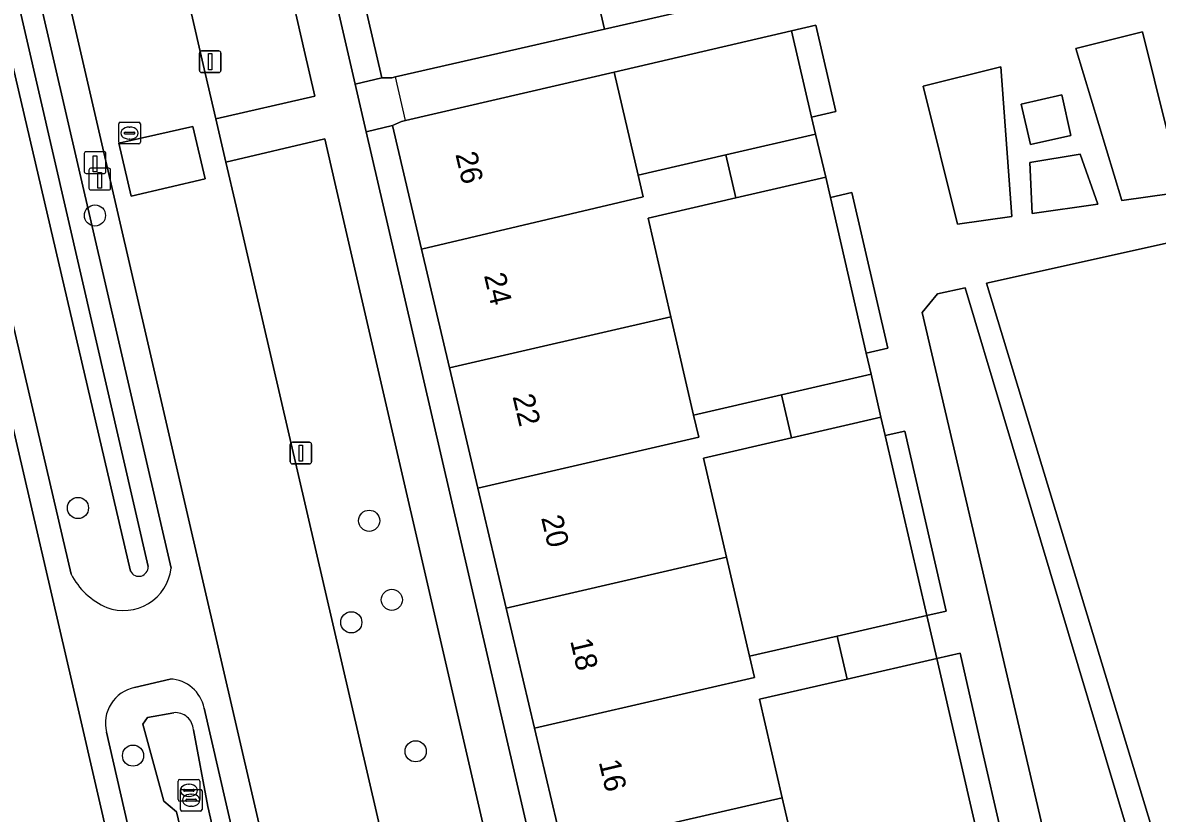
# Model space of a CAD drawing. Extents: x 156412 to 157779, y 382335 to 383768.
# Drawn here: x 156872.6 to 156925.1, y 383067.3 to 383103.9 of the extents above; entities that cross this region are included whole.
import ezdxf

# ---------------------------------------------------------------- set-up
doc = ezdxf.new("R2010")
doc.units = 0
for name, color, linetype in [('IMGEO_Berm_groen', 7, 'Continuous'), ('IMGEO_Boom', 7, 'Continuous'), ('IMGEO_Erf', 7, 'Continuous'), ('IMGEO_Greppel_droge_sloot', 7, 'Continuous'), ('IMGEO_Hek', 7, 'Continuous'), ('IMGEO_Kolk', 7, 'Continuous'), ('IMGEO_Lichtmast', 7, 'Continuous'), ('IMGEO_Oever', 7, 'Continuous'), ('IMGEO_Paal', 7, 'Continuous'), ('IMGEO_Pand', 7, 'Continuous'), ('IMGEO_Pand_nummerreeks', 7, 'Continuous'), ('IMGEO_Parkeervlak_open', 7, 'Continuous'), ('IMGEO_Rijbaan_lokaal_gesloten', 7, 'Continuous'), ('IMGEO_Rijbaan_lokaal_open', 7, 'Continuous'), ('IMGEO_Rioolput', 7, 'Continuous'), ('IMGEO_Voetpad_open', 7, 'Continuous')]:
    doc.layers.add(name, color=color, linetype=linetype)

msp = doc.modelspace()

# ---------------------------------------------------------------- linework, layer by layer
at = {"layer": 'IMGEO_Berm_groen'}
for points in [[(156876.165, 383098.859), (156864.383, 383149.838), (156863.08, 383149.585), (156879.5, 383078.657)], [(156874.877, 383078.39), (156859.82, 383143.025), (156860.391, 383144.685), (156860.796, 383144.821), (156859.868, 383148.964), (156857.509, 383148.507), (156859.028, 383141.902), (156875.304, 383071.772), (156885.164, 383028.994), (156886.367, 383023.779), (156890.18, 383007.235), (156891.311, 383006.458), (156888.295, 383020.554)], [(156891.143, 383032.914), (156891.24, 383033.646), (156876.165, 383098.859)], [(156877.816, 383073.146), (156879.457, 383073.541)], [(156881.029, 383072.193), (156889.957, 383033.371)], [(156885.554, 383031.642), (156876.513, 383071.094)]]:
    msp.add_lwpolyline(points, dxfattribs=at)
for centre, radius, start, end in [((156877.857, 383079.93), 3.355, 207.3291, 246.6554), ((156877.308, 383078.915), 2.207, 249.303, 353.2969), ((156878.152, 383071.493), 1.687, 101.4987, 193.671), ((156879.381, 383071.862), 1.681, 11.3647, 87.4087)]:
    msp.add_arc(centre, radius, start, end, dxfattribs=at)
at = {"layer": 'IMGEO_Boom'}
for centre in [(156875.982, 383094.951), (156875.197, 383081.442), (156888.653, 383080.852), (156889.7, 383077.2), (156887.825, 383076.159), (156877.744, 383070.006), (156890.8, 383070.206)]:
    msp.add_circle(centre, 0.489, dxfattribs=at)
at = {"layer": 'IMGEO_Erf'}
msp.add_lwpolyline([(156885.164, 383028.994), (156875.304, 383071.772), (156859.028, 383141.902), (156819.637, 383147.515), (156814.706, 383087.712), (156807.776, 383040.4)], dxfattribs=at)
for points in [[(156883.119, 383127.748), (156882.407, 383130.824), (156880.784, 383137.834), (156880.878, 383137.869), (156887.399, 383137.013), (156892.424, 383136.354), (156892.698, 383137.522), (156890.98, 383137.786), (156879.13, 383139.346), (156886.707, 383106.634), (156888.007, 383101.021), (156889.242, 383101.302), (156887.947, 383106.897), (156886.647, 383112.508), (156885.16, 383118.934), (156884.45, 383121.999)], [(156906.834, 383109.282), (156906.605, 383110.252), (156902.467, 383109.275), (156898.418, 383108.319), (156899.525, 383103.56), (156907.714, 383105.431)], [(156908.172, 383103.475), (156899.977, 383101.576), (156901.08, 383096.813), (156905.134, 383097.748), (156909.28, 383098.705), (156909.093, 383099.499)], [(156908.172, 383103.475), (156909.093, 383099.499), (156910.214, 383099.758), (156909.293, 383103.734)], [(156921.311, 383102.669), (156923.433, 383095.637), (156925.729, 383095.967), (156926.063, 383096.667), (156924.388, 383103.431)], [(156917.84, 383101.809), (156914.255, 383100.921), (156915.835, 383094.542), (156918.352, 383094.905)], [(156920.65, 383100.527), (156918.779, 383100.097), (156919.211, 383098.222), (156921.081, 383098.652)], [(156894.989, 383076.818), (156893.68, 383082.363), (156892.372, 383087.909), (156891.078, 383093.391), (156889.729, 383099.109), (156888.507, 383098.821), (156889.831, 383093.107), (156898.845, 383054.19), (156900.251, 383054.516), (156898.914, 383060.185), (156897.605, 383065.73), (156896.297, 383071.275)], [(156919.173, 383097.394), (156919.286, 383095.039), (156922.314, 383095.476), (156921.498, 383097.782)], [(156909.964, 383095.778), (156909.747, 383096.72), (156905.593, 383095.761), (156901.54, 383094.826), (156902.595, 383090.267), (156903.646, 383085.728), (156907.7, 383086.661), (156911.846, 383087.615), (156911.622, 383088.598)], [(156909.964, 383095.778), (156911.622, 383088.598), (156912.611, 383088.827), (156910.953, 383096.007)], [(156926.93, 383093.098), (156925.984, 383093.777), (156917.174, 383091.826), (156925.855, 383063.273), (156932.278, 383068.364), (156932.558, 383069.033)], [(156916.193, 383091.609), (156914.911, 383091.325), (156914.199, 383090.475), (156921.148, 383060.794), (156922.357, 383060.5), (156924.9, 383062.516)], [(156912.494, 383084.782), (156912.299, 383085.629), (156908.16, 383084.675), (156904.106, 383083.741), (156905.166, 383079.163), (156906.223, 383074.595), (156910.277, 383075.526), (156914.423, 383076.479)], [(156913.402, 383084.991), (156912.494, 383084.782), (156914.423, 383076.479), (156915.316, 383076.684)], [(156915.957, 383074.737), (156914.882, 383074.49), (156916.748, 383066.407), (156917.812, 383066.651), (156916.999, 383070.195)], [(156914.882, 383074.49), (156910.738, 383073.539), (156906.683, 383072.608), (156907.736, 383068.059), (156908.793, 383063.491), (156912.845, 383064.432), (156916.985, 383065.393), (156916.748, 383066.407)]]:
    msp.add_lwpolyline(points, close=True, dxfattribs=at)
at = {"layer": 'IMGEO_Greppel_droge_sloot'}
for points in [[(156878.438, 383078.738), (156862.143, 383149.404), (156861.139, 383149.21), (156877.624, 383078.518)], [(156879.626, 383071.988), (156878.415, 383071.768), (156878.202, 383071.45), (156879.167, 383067.903), (156879.757, 383067.408), (156887.865, 383033.18)], [(156888.996, 383033.414), (156881.195, 383067.66), (156880.531, 383071.202)]]:
    msp.add_lwpolyline(points, dxfattribs=at)
for centre, radius, start, end in [((156878.007, 383078.716), 0.431, 207.3784, 2.8696), ((156879.694, 383071.152), 0.839, 3.4198, 94.631)]:
    msp.add_arc(centre, radius, start, end, dxfattribs=at)
at = {"layer": 'IMGEO_Hek'}
for points in [[(156885.164, 383028.994), (156875.304, 383071.772), (156859.028, 383141.902)], [(156890.338, 383099.343), (156889.863, 383101.352)]]:
    msp.add_lwpolyline(points, dxfattribs=at)
at = {"layer": 'IMGEO_Kolk'}
for p, q in [((156879.898, 383068.901), (156880.75, 383068.901)), ((156879.823, 383067.975), (156879.823, 383068.827)), ((156879.929, 383067.519), (156879.929, 383068.371)), ((156880.004, 383068.445), (156880.856, 383068.445)), ((156880.082, 383068.395), (156880.082, 383068.407)), ((156880.52, 383068.358), (156880.122, 383068.358)), ((156880.125, 383068.444), (156880.523, 383068.444)), ((156880.311, 383068.681), (156880.336, 383068.681)), ((156880.566, 383068.407), (156880.566, 383068.395)), ((156880.824, 383068.827), (156880.824, 383067.975)), ((156880.93, 383068.371), (156880.93, 383067.519)), ((156880.75, 383067.901), (156879.898, 383067.901)), ((156880.188, 383067.939), (156880.188, 383067.951)), ((156880.626, 383067.902), (156880.228, 383067.902)), ((156880.231, 383067.988), (156880.629, 383067.988)), ((156880.334, 383068.121), (156880.309, 383068.121)), ((156880.417, 383068.225), (156880.442, 383068.225)), ((156880.672, 383067.951), (156880.672, 383067.939)), ((156880.856, 383067.445), (156880.004, 383067.445)), ((156880.44, 383067.665), (156880.415, 383067.665))]:
    msp.add_line(p, q, dxfattribs=at)
for points in [[(156879.898, 383068.901), (156880.75, 383068.901)], [(156879.823, 383067.975), (156879.823, 383068.827)], [(156879.929, 383067.519), (156879.929, 383068.371)], [(156880.004, 383068.445), (156880.856, 383068.445)], [(156880.824, 383068.827), (156880.824, 383067.975)], [(156880.93, 383068.371), (156880.93, 383067.519)], [(156880.75, 383067.901), (156879.898, 383067.901)], [(156880.856, 383067.445), (156880.004, 383067.445)]]:
    msp.add_lwpolyline(points, dxfattribs=at)
for centre, radius, start, end in [((156879.9, 383068.825), 0.0765, 91.552, 178.448), ((156879.9, 383068.825), 0.0765, 91.552, 178.448), ((156880.748, 383068.825), 0.0765, 1.552, 88.448), ((156880.748, 383068.825), 0.0765, 1.552, 88.448), ((156880.006, 383068.369), 0.0765, 91.552, 178.448), ((156880.006, 383068.369), 0.0765, 91.552, 178.448), ((156880.122, 383068.404), 0.0403, 85.8775, 175.7526), ((156880.119, 383068.394), 0.0366, 178.938, 274.7102), ((156880.523, 383068.401), 0.043, 264.8664, 352.4533), ((156880.527, 383068.406), 0.0386, 1.7309, 96.639), ((156880.854, 383068.369), 0.0765, 1.552, 88.448), ((156880.854, 383068.369), 0.0765, 1.552, 88.448), ((156879.9, 383067.977), 0.0765, 181.552, 268.448), ((156879.9, 383067.977), 0.0765, 181.552, 268.448), ((156880.228, 383067.948), 0.0403, 85.8775, 175.7526), ((156880.225, 383067.938), 0.0366, 178.938, 274.7102), ((156880.629, 383067.945), 0.043, 264.8664, 352.4533), ((156880.633, 383067.95), 0.0386, 1.7309, 96.639), ((156880.748, 383067.977), 0.0765, 271.552, 358.448), ((156880.748, 383067.977), 0.0765, 271.552, 358.448), ((156880.006, 383067.521), 0.0765, 181.552, 268.448), ((156880.006, 383067.521), 0.0765, 181.552, 268.448), ((156880.854, 383067.521), 0.0765, 271.552, 358.448), ((156880.854, 383067.521), 0.0765, 271.552, 358.448)]:
    msp.add_arc(centre, radius, start, end, dxfattribs=at)
for centre, major_axis, ratio, start_param, end_param in [((156880.31, 383068.401), (-0.387, 0.002), 0.722429, 4.712389, 7.853982), ((156880.335, 383068.401), (-0.39, 0.002), 0.717154, 1.570796, 4.712389), ((156880.416, 383067.945), (-0.387, 0.002), 0.722429, 4.712389, 7.853982), ((156880.441, 383067.945), (-0.39, 0.002), 0.717154, 1.570796, 4.712389)]:
    msp.add_ellipse(centre, major_axis=major_axis, ratio=ratio, start_param=start_param, end_param=end_param, dxfattribs=at)
at = {"layer": 'IMGEO_Lichtmast'}
for p, q in [((156880.812, 383101.654), (156880.812, 383102.454)), ((156880.812, 383102.454), (156880.812, 383101.654)), ((156880.912, 383102.554), (156881.702, 383102.554)), ((156881.702, 383102.554), (156880.912, 383102.554)), ((156881.802, 383102.454), (156881.802, 383101.654)), ((156881.802, 383101.654), (156881.802, 383102.454)), ((156881.702, 383101.554), (156880.912, 383101.554)), ((156880.912, 383101.554), (156881.702, 383101.554)), ((156885.004, 383083.575), (156885.004, 383084.375)), ((156885.004, 383084.375), (156885.004, 383083.575)), ((156885.104, 383084.475), (156885.894, 383084.475)), ((156885.894, 383084.475), (156885.104, 383084.475)), ((156885.994, 383084.375), (156885.994, 383083.575)), ((156885.994, 383083.575), (156885.994, 383084.375)), ((156885.894, 383083.475), (156885.104, 383083.475)), ((156885.104, 383083.475), (156885.894, 383083.475))]:
    msp.add_line(p, q, dxfattribs=at)
for points in [[(156881.232, 383102.429), (156881.382, 383102.429), (156881.382, 383101.679), (156881.232, 383101.679), (156881.232, 383102.429)], [(156885.424, 383084.35), (156885.574, 383084.35), (156885.574, 383083.6), (156885.424, 383083.6), (156885.424, 383084.35)]]:
    msp.add_lwpolyline(points, dxfattribs=at)
for centre, start, end in [((156880.912, 383102.454), 90, 180), ((156880.912, 383102.454), 90, 180), ((156881.702, 383102.454), 0, 90), ((156881.702, 383102.454), 360, 90), ((156880.912, 383101.654), 180, 270), ((156880.912, 383101.654), 180, 270), ((156881.702, 383101.654), 270, 0), ((156881.702, 383101.654), 270, 0), ((156885.104, 383084.375), 90, 180), ((156885.104, 383084.375), 90, 180), ((156885.894, 383084.375), 0, 90), ((156885.894, 383084.375), 360, 90), ((156885.104, 383083.575), 180, 270), ((156885.104, 383083.575), 180, 270), ((156885.894, 383083.575), 270, 0), ((156885.894, 383083.575), 270, 0)]:
    msp.add_arc(centre, 0.1, start, end, dxfattribs=at)
at = {"layer": 'IMGEO_Oever'}
for points in [[(156861.139, 383149.21), (156859.868, 383148.964), (156860.796, 383144.821), (156860.391, 383144.685), (156859.82, 383143.025), (156874.877, 383078.39)], [(156877.624, 383078.518), (156861.139, 383149.21)], [(156879.5, 383078.657), (156863.08, 383149.585), (156862.143, 383149.404), (156878.438, 383078.738)], [(156879.457, 383073.541), (156877.816, 383073.146)], [(156889.957, 383033.371), (156881.029, 383072.193)], [(156879.757, 383067.408), (156879.167, 383067.903), (156878.202, 383071.45), (156878.415, 383071.768), (156879.626, 383071.988)], [(156876.513, 383071.094), (156885.554, 383031.642)], [(156880.531, 383071.202), (156881.195, 383067.66), (156888.996, 383033.414)], [(156887.865, 383033.18), (156879.757, 383067.408)]]:
    msp.add_lwpolyline(points, dxfattribs=at)
for centre, radius, start, end in [((156877.857, 383079.93), 3.355, 207.3291, 246.6554), ((156877.308, 383078.915), 2.207, 249.303, 353.2969), ((156878.007, 383078.716), 0.431, 207.3784, 2.8696), ((156878.152, 383071.493), 1.687, 101.4987, 193.671), ((156879.381, 383071.862), 1.681, 11.3647, 87.4087), ((156879.694, 383071.152), 0.839, 3.4198, 94.631)]:
    msp.add_arc(centre, radius, start, end, dxfattribs=at)
at = {"layer": 'IMGEO_Paal'}
for p, q in [((156875.491, 383097.81), (156875.491, 383096.969)), ((156875.491, 383097.81), (156875.491, 383096.969)), ((156876.407, 383097.894), (156875.566, 383097.894)), ((156876.407, 383097.894), (156875.566, 383097.894)), ((156876.491, 383096.978), (156876.491, 383097.819)), ((156876.491, 383096.978), (156876.491, 383097.819)), ((156875.575, 383096.894), (156876.416, 383096.894)), ((156875.575, 383096.894), (156876.416, 383096.894)), ((156875.705, 383097.046), (156875.705, 383096.205)), ((156875.705, 383097.046), (156875.705, 383096.205)), ((156876.621, 383097.13), (156875.78, 383097.13)), ((156876.621, 383097.13), (156875.78, 383097.13)), ((156876.705, 383096.214), (156876.705, 383097.055)), ((156876.705, 383096.214), (156876.705, 383097.055)), ((156875.789, 383096.13), (156876.63, 383096.13)), ((156875.789, 383096.13), (156876.63, 383096.13))]:
    msp.add_line(p, q, dxfattribs=at)
for points in [[(156875.906, 383097.707), (156876.066, 383097.707), (156876.066, 383096.974), (156875.906, 383096.974), (156875.906, 383097.707)], [(156876.12, 383096.943), (156876.28, 383096.943), (156876.28, 383096.21), (156876.12, 383096.21), (156876.12, 383096.943)]]:
    msp.add_lwpolyline(points, dxfattribs=at)
for centre, start, end in [((156875.569, 383097.816), 92.4484, 184.2845), ((156875.569, 383097.816), 92.4484, 184.2845), ((156876.413, 383097.816), 2.4484, 94.2845), ((156876.413, 383097.816), 2.4484, 94.2845), ((156875.569, 383096.972), 182.4484, 274.2845), ((156875.569, 383096.972), 182.4484, 274.2845), ((156875.783, 383097.052), 92.4484, 184.2845), ((156875.783, 383097.052), 92.4484, 184.2845), ((156876.413, 383096.972), 272.4484, 4.2845), ((156876.413, 383096.972), 272.4484, 4.2845), ((156876.627, 383097.052), 2.4484, 94.2845), ((156876.627, 383097.052), 2.4484, 94.2845), ((156875.783, 383096.208), 182.4484, 274.2845), ((156875.783, 383096.208), 182.4484, 274.2845), ((156876.627, 383096.208), 272.4484, 4.2845), ((156876.627, 383096.208), 272.4484, 4.2845)]:
    msp.add_arc(centre, 0.0779, start, end, dxfattribs=at)
at = {"layer": 'IMGEO_Pand'}
for points in [[(156889.242, 383101.302), (156889.701, 383101.315), (156889.863, 383101.352), (156899.525, 383103.56), (156898.418, 383108.319), (156902.467, 383109.275), (156902.006, 383111.262), (156897.957, 383110.305), (156898.188, 383109.312), (156887.947, 383106.897)], [(156901.08, 383096.813), (156899.977, 383101.576), (156890.338, 383099.343), (156890.146, 383099.298), (156889.729, 383099.109), (156891.078, 383093.391), (156901.31, 383095.819)], [(156905.593, 383095.761), (156909.747, 383096.72), (156909.28, 383098.705), (156905.134, 383097.748)], [(156892.372, 383087.909), (156902.595, 383090.267), (156901.54, 383094.826), (156905.593, 383095.761), (156905.134, 383097.748), (156901.08, 383096.813), (156901.31, 383095.819), (156891.078, 383093.391)], [(156902.595, 383090.267), (156892.372, 383087.909), (156893.68, 383082.363), (156903.88, 383084.715), (156903.646, 383085.728)], [(156907.7, 383086.661), (156908.16, 383084.675), (156912.299, 383085.629), (156911.846, 383087.615)], [(156907.7, 383086.661), (156903.646, 383085.728), (156903.88, 383084.715), (156893.68, 383082.363), (156894.989, 383076.818), (156905.166, 383079.163), (156904.106, 383083.741), (156908.16, 383084.675)], [(156905.166, 383079.163), (156894.989, 383076.818), (156896.297, 383071.275), (156906.451, 383073.611), (156906.223, 383074.595)], [(156910.277, 383075.526), (156910.738, 383073.539), (156914.882, 383074.49), (156914.423, 383076.479)], [(156896.297, 383071.275), (156897.605, 383065.73), (156907.736, 383068.059), (156906.683, 383072.608), (156910.738, 383073.539), (156910.277, 383075.526), (156906.223, 383074.595), (156906.451, 383073.611)], [(156908.793, 383063.491), (156907.736, 383068.059), (156897.605, 383065.73), (156898.914, 383060.185), (156909.021, 383062.507)]]:
    msp.add_lwpolyline(points, close=True, dxfattribs=at)
at = {"layer": 'IMGEO_Parkeervlak_open'}
for points in [[(156885.657, 383102.589), (156884.892, 383105.897), (156880.304, 383104.862), (156881.076, 383101.528), (156881.565, 383099.418), (156886.139, 383100.461)], [(156887.063, 383096.468), (156886.61, 383098.492), (156882.029, 383097.412), (156882.501, 383095.375), (156891.866, 383054.936), (156892.411, 383052.582), (156896.967, 383053.629), (156896.418, 383056.005)]]:
    msp.add_lwpolyline(points, close=True, dxfattribs=at)
at = {"layer": 'IMGEO_Rijbaan_lokaal_gesloten'}
for points in [[(156850.812, 383208.283), (156863.532, 383153.52), (156863.849, 383152.15), (156864.012, 383151.443), (156864.281, 383150.278), (156864.383, 383149.838), (156876.165, 383098.859), (156891.24, 383033.646)], [(156891.866, 383054.936), (156882.501, 383095.375), (156882.029, 383097.412), (156881.565, 383099.418), (156881.076, 383101.528), (156880.304, 383104.862), (156879.998, 383106.183), (156877.757, 383115.862), (156877.202, 383118.258), (156876.656, 383120.616), (156876.401, 383121.716), (156874.735, 383128.908), (156874.35, 383130.574), (156872.65, 383137.914), (156871.875, 383141.262)]]:
    msp.add_lwpolyline(points, dxfattribs=at)
msp.add_lwpolyline([(156877.651, 383095.846), (156877.084, 383098.283), (156880.498, 383099.065), (156881.077, 383096.65)], close=True, dxfattribs=at)
at = {"layer": 'IMGEO_Rijbaan_lokaal_open'}
msp.add_lwpolyline([(156877.651, 383095.846), (156881.077, 383096.65), (156880.498, 383099.065), (156877.084, 383098.283)], close=True, dxfattribs=at)
at = {"layer": 'IMGEO_Rioolput'}
for p, q in [((156877.079, 383098.33), (156877.079, 383099.182)), ((156877.154, 383099.256), (156878.006, 383099.256)), ((156877.338, 383098.75), (156877.338, 383098.762)), ((156877.381, 383098.799), (156877.779, 383098.799)), ((156877.567, 383099.036), (156877.592, 383099.036)), ((156877.822, 383098.762), (156877.822, 383098.75)), ((156878.08, 383099.182), (156878.08, 383098.33)), ((156878.006, 383098.256), (156877.154, 383098.256)), ((156877.776, 383098.713), (156877.378, 383098.713)), ((156877.59, 383098.476), (156877.565, 383098.476))]:
    msp.add_line(p, q, dxfattribs=at)
for points in [[(156877.079, 383098.33), (156877.079, 383099.182)], [(156877.154, 383099.256), (156878.006, 383099.256)], [(156878.08, 383099.182), (156878.08, 383098.33)], [(156878.006, 383098.256), (156877.154, 383098.256)]]:
    msp.add_lwpolyline(points, dxfattribs=at)
for centre, radius, start, end in [((156877.156, 383099.18), 0.0765, 91.552, 178.448), ((156877.156, 383099.18), 0.0765, 91.552, 178.448), ((156877.378, 383098.759), 0.0403, 85.8775, 175.7526), ((156877.375, 383098.749), 0.0366, 178.938, 274.7102), ((156877.779, 383098.756), 0.043, 264.8664, 352.4533), ((156877.783, 383098.761), 0.0386, 1.7309, 96.639), ((156878.004, 383099.18), 0.0765, 1.552, 88.448), ((156878.004, 383099.18), 0.0765, 1.552, 88.448), ((156877.156, 383098.332), 0.0765, 181.552, 268.448), ((156877.156, 383098.332), 0.0765, 181.552, 268.448), ((156878.004, 383098.332), 0.0765, 271.552, 358.448), ((156878.004, 383098.332), 0.0765, 271.552, 358.448)]:
    msp.add_arc(centre, radius, start, end, dxfattribs=at)
for centre, major_axis, ratio, start_param, end_param in [((156877.566, 383098.756), (-0.387, 0.002), 0.722429, 4.712389, 7.853982), ((156877.591, 383098.756), (-0.39, 0.002), 0.717154, 1.570796, 4.712389)]:
    msp.add_ellipse(centre, major_axis=major_axis, ratio=ratio, start_param=start_param, end_param=end_param, dxfattribs=at)
at = {"layer": 'IMGEO_Voetpad_open'}
for points in [[(156898.845, 383054.19), (156889.831, 383093.107), (156888.507, 383098.821), (156888.007, 383101.021), (156886.707, 383106.634), (156879.13, 383139.346), (156878.262, 383143.208), (156876.98, 383148.693), (156876.531, 383150.614), (156875.523, 383154.928), (156875.519, 383154.94), (156874.357, 383160.007), (156858.273, 383229.684)], [(156884.892, 383105.897), (156885.657, 383102.589), (156886.139, 383100.461), (156881.565, 383099.418), (156882.029, 383097.412), (156886.61, 383098.492), (156887.063, 383096.468), (156896.418, 383056.005)], [(156907.714, 383105.431), (156899.525, 383103.56), (156889.863, 383101.352), (156889.701, 383101.315), (156889.242, 383101.302), (156888.007, 383101.021), (156888.507, 383098.821), (156889.729, 383099.109), (156890.146, 383099.298), (156890.338, 383099.343), (156899.977, 383101.576), (156908.172, 383103.475), (156909.293, 383103.734), (156910.214, 383099.758), (156909.093, 383099.499), (156909.28, 383098.705), (156909.747, 383096.72), (156909.964, 383095.778), (156910.953, 383096.007), (156912.611, 383088.827), (156911.622, 383088.598), (156911.846, 383087.615), (156912.299, 383085.629), (156912.494, 383084.782), (156913.402, 383084.991), (156915.316, 383076.684), (156914.423, 383076.479), (156914.882, 383074.49), (156915.957, 383074.737), (156916.999, 383070.195), (156917.812, 383066.651)]]:
    msp.add_lwpolyline(points, dxfattribs=at)
for points in [[(156921.311, 383102.669), (156924.388, 383103.431), (156926.063, 383096.667), (156925.729, 383095.967), (156923.433, 383095.637)], [(156915.835, 383094.542), (156914.255, 383100.921), (156917.84, 383101.809), (156918.352, 383094.905)], [(156919.211, 383098.222), (156918.779, 383100.097), (156920.65, 383100.527), (156921.081, 383098.652)], [(156919.286, 383095.039), (156919.173, 383097.394), (156921.498, 383097.782), (156922.314, 383095.476)], [(156917.174, 383091.826), (156925.984, 383093.777), (156926.93, 383093.098), (156932.558, 383069.033), (156932.278, 383068.364), (156925.855, 383063.273)], [(156924.9, 383062.516), (156922.357, 383060.5), (156921.148, 383060.794), (156914.199, 383090.475), (156914.911, 383091.325), (156916.193, 383091.609)]]:
    msp.add_lwpolyline(points, close=True, dxfattribs=at)

# ---------------------------------------------------------------- texts
at = {"layer": 'IMGEO_Pand_nummerreeks'}
for s, p in [('26', (156892.632, 383097.782)), ('24', (156893.952, 383092.186)), ('22', (156895.272, 383086.593)), ('20', (156896.594, 383080.992)), ('18', (156897.935, 383075.307)), ('16', (156899.255, 383069.714))]:
    msp.add_text(s, height=1, rotation=283.2773, dxfattribs=at).set_placement(p)

doc.saveas('drawing.dxf')
